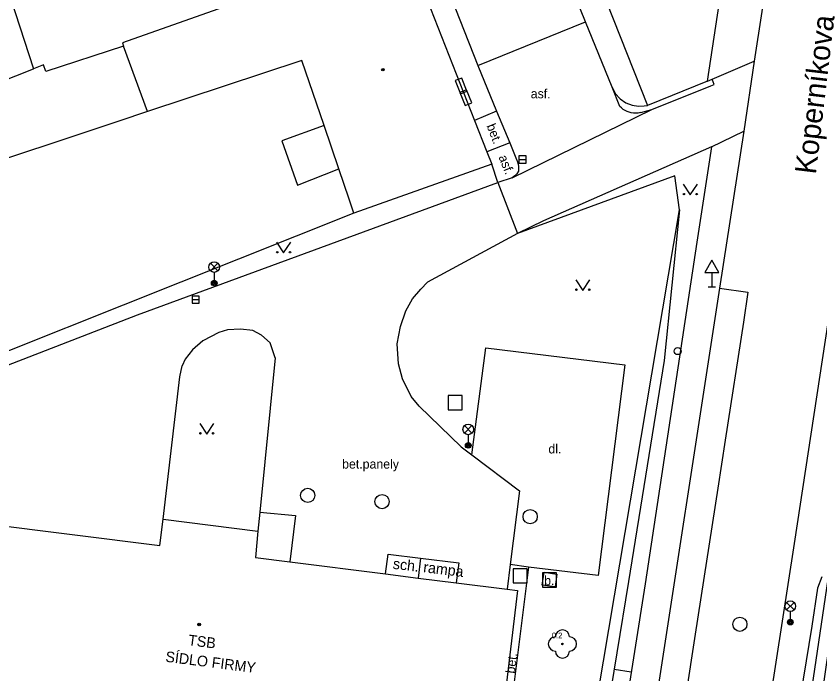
# Model space of a CAD drawing. Extents: x -596229 to -595156, y -1161237 to -1159376.
# Drawn here: x -595901.1 to -595844.4, y -1159967.5 to -1159921.1 of the extents above; entities that cross this region are included whole.
import ezdxf

# ---------------------------------------------------------------- set-up
doc = ezdxf.new("R2010")
doc.units = 0
for name, color, linetype in [('DOP - kresba z DSPS bez souradnic', 7, 'Continuous'), ('Level 22', 7, 'Continuous'), ('Level 24', 7, 'Continuous'), ('Level 26', 7, 'Continuous'), ('Level 27', 7, 'Continuous'), ('Level 28', 7, 'Continuous'), ('Level 33', 7, 'Continuous'), ('Level 34', 7, 'Continuous'), ('Level 36', 7, 'Continuous'), ('Level 39', 7, 'Continuous'), ('Nazvy ulic', 7, 'Continuous'), ('Specificka linie pasportu komunikaci', 7, 'Continuous'), ('TM - budovy zdene_ betonove - VP', 7, 'Continuous'), ('TM - chodniky - VP', 7, 'Continuous'), ('TM - horni hrana svahu', 7, 'Continuous'), ('TM - hranice souvisleho porostu (skupiny stromu_ kere)', 7, 'Continuous'), ('TM - komunikace - VP', 7, 'Continuous'), ('TM - plot drateny_ kovovy - VP', 7, 'Continuous'), ('TM - plot zdeny_ ohradni zed - VP', 7, 'Continuous'), ('TM - popis objektu', 7, 'Continuous'), ('TM - popis povrchu', 7, 'Continuous'), ('TM - popis zelene', 7, 'Continuous'), ('TM - poznamka', 7, 'Continuous'), ('TM - rozhrani mezi zpev. plochami mezi sebou - VP', 7, 'Continuous'), ('TM - rozhrani ploch obecne - VP', 7, 'Continuous'), ('TM - srafovani', 7, 'Continuous'), ('TM - vjezd na pozemek', 7, 'Continuous')]:
    doc.layers.add(name, color=color, linetype=linetype)

msp = doc.modelspace()

# ---------------------------------------------------------------- linework, layer by layer
at = {"layer": 'DOP - kresba z DSPS bez souradnic'}
for points in [[(-595879.36, -1159928.8), (-595882.35, -1159929.88)], [(-595882.35, -1159929.88), (-595881.24, -1159932.99)], [(-595881.24, -1159932.99), (-595878.33, -1159931.85)]]:
    msp.add_lwpolyline(points, dxfattribs=at)
at = {"layer": 'Level 22'}
msp.add_circle((-595862.54, -1159965.36), 0.05, dxfattribs=at)
for centre, start, end in [((-595862.54, -1159964.86), 0, 180), ((-595863.04, -1159965.36), 90, 270), ((-595862.04, -1159965.36), 270, 90), ((-595862.54, -1159965.86), 180, 0)]:
    msp.add_arc(centre, 0.5, start, end, dxfattribs=at)
at = {"layer": 'Level 24'}
for points in [[(-595869.279, -1159926.373), (-595869.646, -1159925.442), (-595870.111, -1159925.626), (-595869.745, -1159926.556)], [(-595868.941, -1159927.202), (-595869.307, -1159926.272), (-595869.772, -1159926.455), (-595869.406, -1159927.385)]]:
    msp.add_lwpolyline(points, close=True, dxfattribs=at)
at = {"layer": 'Level 26'}
for points in [[(-595870.61, -1159948.84), (-595869.61, -1159948.84), (-595869.61, -1159947.84), (-595870.61, -1159947.84)], [(-595866.03, -1159961.05), (-595865.03, -1159961.05), (-595865.03, -1159960.05), (-595866.03, -1159960.05)], [(-595863.95, -1159961.35), (-595862.95, -1159961.35), (-595862.95, -1159960.35), (-595863.95, -1159960.35)]]:
    msp.add_lwpolyline(points, close=True, dxfattribs=at)
at = {"layer": 'Level 27'}
for p, q in [((-595865.61, -1159931.19), (-595865.11, -1159931.19)), ((-595888.68, -1159941.07), (-595888.18, -1159941.07))]:
    msp.add_line(p, q, dxfattribs=at)
for points in [[(-595865.61, -1159931.44), (-595865.11, -1159931.44), (-595865.11, -1159930.94), (-595865.61, -1159930.94)], [(-595888.68, -1159941.32), (-595888.18, -1159941.32), (-595888.18, -1159940.82), (-595888.68, -1159940.82)]]:
    msp.add_lwpolyline(points, close=True, dxfattribs=at)
for centre in [(-595880.52, -1159954.88), (-595875.27, -1159955.32), (-595864.82, -1159956.38), (-595850.02, -1159963.97)]:
    msp.add_circle(centre, 0.5, dxfattribs=at)
at = {"layer": 'Level 28'}
msp.add_circle((-595854.41, -1159944.7), 0.25, dxfattribs=at)
at = {"layer": 'Level 33'}
for p, q in [((-595887.385, -1159939.04), (-595886.855, -1159938.51)), ((-595887.385, -1159938.51), (-595886.855, -1159939.04)), ((-595887.12, -1159939.15), (-595887.12, -1159939.9)), ((-595869.455, -1159950.49), (-595868.925, -1159949.96)), ((-595869.455, -1159949.96), (-595868.925, -1159950.49)), ((-595869.19, -1159950.6), (-595869.19, -1159951.35)), ((-595846.725, -1159962.96), (-595846.195, -1159962.43)), ((-595846.725, -1159962.43), (-595846.195, -1159962.96)), ((-595846.46, -1159963.07), (-595846.46, -1159963.82))]:
    msp.add_line(p, q, dxfattribs=at)
for centre, radius in [((-595887.12, -1159938.775), 0.375), ((-595887.12, -1159939.9), 0.2), ((-595887.12, -1159939.9), 0.145), ((-595887.12, -1159939.9), 0.0876), ((-595869.19, -1159950.225), 0.375), ((-595869.19, -1159951.35), 0.2), ((-595869.19, -1159951.35), 0.145), ((-595869.19, -1159951.35), 0.0876), ((-595846.46, -1159962.695), 0.375), ((-595846.46, -1159963.82), 0.2), ((-595846.46, -1159963.82), 0.145), ((-595846.46, -1159963.82), 0.0876)]:
    msp.add_circle(centre, radius, dxfattribs=at)
at = {"layer": 'Level 34'}
for p, q in [((-595852, -1159939.162), (-595852, -1159940.18)), ((-595852.25, -1159940.18), (-595851.75, -1159940.18))]:
    msp.add_line(p, q, dxfattribs=at)
msp.add_lwpolyline([(-595852.5, -1159939.162), (-595851.5, -1159939.162), (-595852, -1159938.296)], close=True, dxfattribs=at)
at = {"layer": 'Level 36'}
for points in [[(-595854.02, -1159932.93), (-595853.52, -1159933.68), (-595853.02, -1159932.93)], [(-595882.72, -1159937.03), (-595882.22, -1159937.78), (-595881.72, -1159937.03)], [(-595861.6, -1159939.67), (-595861.1, -1159940.42), (-595860.6, -1159939.67)], [(-595888.14, -1159949.8), (-595887.64, -1159950.55), (-595887.14, -1159949.8)]]:
    msp.add_lwpolyline(points, dxfattribs=at)
for centre in [(-595853.97, -1159933.63), (-595853.071, -1159933.63), (-595882.67, -1159937.73), (-595881.771, -1159937.73), (-595861.55, -1159940.37), (-595860.651, -1159940.37), (-595888.09, -1159950.5), (-595887.191, -1159950.5)]:
    msp.add_circle(centre, 0.05, dxfattribs=at)
at = {"layer": 'Level 39'}
for centre, radius in [((-595875.21, -1159924.85), 0.09), ((-595875.21, -1159924.85), 0.0398), ((-595888.18, -1159963.99), 0.09), ((-595888.18, -1159963.99), 0.0398)]:
    msp.add_circle(centre, radius, dxfattribs=at)
at = {"layer": 'Specificka linie pasportu komunikaci'}
for points in [[(-595856.23, -1159927.67), (-595852.07, -1159925.99), (-595851.83, -1159925.89), (-595851.97, -1159925.53)], [(-595857, -1159927.88), (-595857.2, -1159927.91), (-595857.36, -1159927.92), (-595857.52, -1159927.92), (-595857.68, -1159927.9), (-595857.83, -1159927.86), (-595857.98, -1159927.8), (-595858.12, -1159927.73), (-595858.25, -1159927.65), (-595858.38, -1159927.55), (-595858.49, -1159927.44), (-595859.04, -1159926.09)], [(-595866.1, -1159932.48), (-595856.23, -1159927.67)], [(-595857, -1159927.88), (-595856.23, -1159927.67)], [(-595851.46, -1159940.26), (-595849.45, -1159940.55), (-595849.77, -1159942.67), (-595851.06, -1159950.98), (-595851.58, -1159954.38), (-595853.17, -1159964.66), (-595855.23, -1159977.99), (-595857.24, -1159977.76)]]:
    msp.add_lwpolyline(points, dxfattribs=at)
at = {"layer": 'TM - budovy zdene_ betonove - VP'}
for points in [[(-595852.31, -1159925.67), (-595849.31, -1159905.94)], [(-595862.87, -1159911.39), (-595856.53, -1159927.37)], [(-595903.77, -1159912.84), (-595899.88, -1159924.8)], [(-595873.67, -1159915.91), (-595893.6, -1159922.95)], [(-595873.67, -1159915.91), (-595868.74, -1159928.44)], [(-595893.6, -1159922.95), (-595893.51, -1159923.19)], [(-595893.51, -1159923.19), (-595898.99, -1159924.98)], [(-595891.83, -1159927.81), (-595893.51, -1159923.19)], [(-595880.93, -1159924.2), (-595891.83, -1159927.81)], [(-595879.36, -1159928.8), (-595880.93, -1159924.2)], [(-595904.88, -1159926.76), (-595899.88, -1159924.8)], [(-595899.16, -1159924.52), (-595899.88, -1159924.8)], [(-595898.99, -1159924.98), (-595899.16, -1159924.52)], [(-595852.31, -1159925.67), (-595856.53, -1159927.37)], [(-595891.83, -1159927.81), (-595893.85, -1159928.48)], [(-595893.85, -1159928.48), (-595898.09, -1159929.89)], [(-595878.33, -1159931.85), (-595879.36, -1159928.8)], [(-595868.74, -1159928.44), (-595867.87, -1159930.65)], [(-595898.09, -1159929.89), (-595907.22, -1159932.91)], [(-595867.87, -1159930.65), (-595867.53, -1159931.51)], [(-595867.53, -1159931.51), (-595877.27, -1159934.97)], [(-595877.6, -1159933.99), (-595878.33, -1159931.85)], [(-595877.27, -1159934.97), (-595877.6, -1159933.99)], [(-595909.54, -1159956.08), (-595890.95, -1159958.42)], [(-595890.95, -1159958.42), (-595890.72, -1159956.56)], [(-595890.72, -1159956.56), (-595884.03, -1159957.4)], [(-595884.03, -1159957.4), (-595884.21, -1159959.27)], [(-595884.21, -1159959.27), (-595881.78, -1159959.57)], [(-595881.78, -1159959.57), (-595875.02, -1159960.42)], [(-595875.02, -1159960.42), (-595872.72, -1159960.71)], [(-595872.72, -1159960.71), (-595870.03, -1159961.05)], [(-595870.03, -1159961.05), (-595866.45, -1159961.5)], [(-595865.71, -1159961.59), (-595867.1, -1159973.22)], [(-595866.45, -1159961.5), (-595865.71, -1159961.59)]]:
    msp.add_lwpolyline(points, dxfattribs=at)
at = {"layer": 'TM - chodniky - VP'}
for points in [[(-595852.03, -1159930.29), (-595853.06, -1159937.03)], [(-595853.06, -1159937.03), (-595856.7, -1159961.12), (-595858.28, -1159971.12)], [(-595844.24, -1159960.63), (-595844.53, -1159961.43)], [(-595844.53, -1159961.43), (-595844.94, -1159964.11)], [(-595844.94, -1159964.11), (-595848.83, -1159987.83)]]:
    msp.add_lwpolyline(points, dxfattribs=at)
at = {"layer": 'TM - horni hrana svahu'}
for points in [[(-595854.29, -1159934.73), (-595855.37, -1159945.37), (-595857.89, -1159960.95)], [(-595857.89, -1159960.95), (-595860.36, -1159976.05)]]:
    msp.add_lwpolyline(points, dxfattribs=at)
at = {"layer": 'TM - hranice souvisleho porostu (skupiny stromu_ kere)'}
msp.add_lwpolyline([(-595846.66, -1159985.74), (-595847.46, -1159985.54), (-595843.79, -1159960.8), (-595843.07, -1159960.82), (-595846.66, -1159985.74)], dxfattribs=at)
at = {"layer": 'TM - komunikace - VP'}
for points in [[(-595883.5, -1159886.67), (-595875.53, -1159906.75), (-595868.52, -1159924.55)], [(-595860.91, -1159921.47), (-595868.05, -1159903.88)], [(-595846.25, -1159906.41), (-595849, -1159924.26)], [(-595859.04, -1159926.09), (-595860.91, -1159921.47)], [(-595840.64, -1159921.88), (-595846.19, -1159958.27), (-595849.98, -1159982.77), (-595850.76, -1159987.43)], [(-595851.97, -1159925.53), (-595849, -1159924.26)], [(-595868.52, -1159924.55), (-595867.19, -1159927.77)], [(-595852.31, -1159925.67), (-595851.97, -1159925.53)], [(-595859.04, -1159926.09), (-595858.81, -1159926.54), (-595858.47, -1159926.91), (-595858.07, -1159927.19), (-595857.61, -1159927.35), (-595857.17, -1159927.42), (-595856.78, -1159927.41), (-595856.53, -1159927.37)], [(-595867.19, -1159927.77), (-595866.26, -1159930.02)], [(-595852.03, -1159930.29), (-595849.75, -1159929.18)], [(-595849.75, -1159929.18), (-595851.46, -1159940.26)], [(-595866.26, -1159930.02), (-595865.82, -1159931.07)], [(-595852.03, -1159930.29), (-595863.88, -1159935.52), (-595865.71, -1159936.4)], [(-595865.82, -1159931.07), (-595865.71, -1159931.36), (-595865.65, -1159931.66), (-595865.65, -1159932)], [(-595865.65, -1159932), (-595865.76, -1159932.19), (-595865.91, -1159932.35), (-595866.1, -1159932.48)], [(-595866.1, -1159932.48), (-595867.11, -1159932.82)], [(-595917.8, -1159951.93), (-595892.53, -1159942.15), (-595867.11, -1159932.82)], [(-595865.71, -1159936.4), (-595872.06, -1159939.85)], [(-595872.65, -1159948.58), (-595873.22, -1159947.9), (-595873.83, -1159946.65), (-595874.12, -1159945.6), (-595874.21, -1159944.19), (-595873.96, -1159942.96), (-595873.6, -1159941.87), (-595873.12, -1159941.01), (-595872.53, -1159940.34), (-595872.06, -1159939.85)], [(-595851.46, -1159940.26), (-595856.28, -1159971.58)], [(-595882.82, -1159945.17), (-595883.16, -1159944.13), (-595883.78, -1159943.57), (-595884.39, -1159943.26), (-595885.25, -1159943.15), (-595886.19, -1159943.21), (-595886.8, -1159943.4), (-595887.91, -1159943.97), (-595888.64, -1159944.61), (-595889.17, -1159945.27), (-595889.38, -1159945.74)], [(-595868.94, -1159952.02), (-595867.95, -1159944.47), (-595858.14, -1159945.67), (-595860.01, -1159960.54), (-595864.93, -1159959.94)], [(-595882.82, -1159945.17), (-595883.9, -1159956.06)], [(-595890.72, -1159956.56), (-595889.54, -1159946.52), (-595889.38, -1159945.74)], [(-595872.65, -1159948.58), (-595869.7, -1159951.45), (-595868.94, -1159952.02)], [(-595883.9, -1159956.06), (-595884.03, -1159957.4)], [(-595866.23, -1159959.76), (-595866.45, -1159961.5)], [(-595864.93, -1159959.94), (-595866.23, -1159959.76)]]:
    msp.add_lwpolyline(points, dxfattribs=at)
at = {"layer": 'TM - plot drateny_ kovovy - VP'}
for points in [[(-595867.11, -1159932.82), (-595867.53, -1159931.51)], [(-595854.29, -1159934.73), (-595854.62, -1159932.33), (-595865.71, -1159936.4)], [(-595869.3, -1160010.63), (-595866.43, -1160006.87), (-595861.91, -1159979.98), (-595856.24, -1159946.34), (-595854.29, -1159934.73)]]:
    msp.add_lwpolyline(points, dxfattribs=at)
at = {"layer": 'TM - plot zdeny_ ohradni zed - VP'}
msp.add_lwpolyline([(-595877.27, -1159934.97), (-595917.87, -1159951.14)], dxfattribs=at)
at = {"layer": 'TM - rozhrani mezi zpev. plochami mezi sebou - VP'}
for points in [[(-595867.19, -1159927.77), (-595868.74, -1159928.44)], [(-595866.26, -1159930.02), (-595867.87, -1159930.65)], [(-595868.94, -1159952.02), (-595865.58, -1159954.55), (-595866.23, -1159959.76)]]:
    msp.add_lwpolyline(points, dxfattribs=at)
at = {"layer": 'TM - rozhrani ploch obecne - VP'}
for points in [[(-595868.52, -1159924.55), (-595860.91, -1159921.47)], [(-595849, -1159924.26), (-595849.75, -1159929.18)], [(-595883.9, -1159956.06), (-595881.37, -1159956.31), (-595881.78, -1159959.57)], [(-595875.02, -1159960.42), (-595874.84, -1159959.03)], [(-595874.84, -1159959.03), (-595872.55, -1159959.31)], [(-595872.55, -1159959.31), (-595872.72, -1159960.71)], [(-595872.55, -1159959.31), (-595869.85, -1159959.63)], [(-595869.85, -1159959.63), (-595870.03, -1159961.05)], [(-595864.93, -1159959.94), (-595866.66, -1159973.68), (-595867.72, -1159973.56)], [(-595862.93, -1159960.44), (-595863.05, -1159961.33), (-595863.98, -1159961.22), (-595863.83, -1159960.3), (-595862.93, -1159960.44)]]:
    msp.add_lwpolyline(points, dxfattribs=at)
at = {"layer": 'TM - srafovani'}
msp.add_lwpolyline([(-595858.9, -1159967.13), (-595857.68, -1159967.33)], dxfattribs=at)
at = {"layer": 'TM - vjezd na pozemek'}
msp.add_lwpolyline([(-595867.11, -1159932.82), (-595865.71, -1159936.4)], dxfattribs=at)

# ---------------------------------------------------------------- texts
at = {"layer": 'Nazvy ulic'}
msp.add_text('Koperníkova', height=1.5, rotation=83.2539, dxfattribs=at).set_placement((-595844.658, -1159932.272))
at = {"layer": 'TM - popis objektu'}
for s, p in [('TSB', (-595888.99, -1159965.44)), ('SÍDLO FIRMY', (-595890.59, -1159966.61))]:
    msp.add_text(s, height=0.75, rotation=352.83, dxfattribs=at).set_placement(p)
at = {"layer": 'TM - popis povrchu'}
for s, p in [('asf.', (-595864.78, -1159926.87)), ('dl.', (-595863.53, -1159951.92)), ('bet.panely', (-595878.09, -1159952.99)), ('b.', (-595863.83, -1159961.21))]:
    msp.add_text(s, height=0.65, dxfattribs=at).set_placement(p)
for s, rotation, p in [('bet.', 291.4878, (-595867.91, -1159928.81)), ('asf.', 291.4878, (-595867.06, -1159931.01)), ('bet.', 82.8237, (-595865.91, -1159967.47))]:
    msp.add_text(s, height=0.65, rotation=rotation, dxfattribs=at).set_placement(p)
at = {"layer": 'TM - popis zelene'}
msp.add_text('0.2', height=0.4, dxfattribs=at).set_placement((-595863.29, -1159964.96))
at = {"layer": 'TM - poznamka'}
for s, p in [('sch.', (-595874.54, -1159960.05)), ('rampa', (-595872.39, -1159960.29))]:
    msp.add_text(s, height=0.75, rotation=353, dxfattribs=at).set_placement(p)

doc.saveas('drawing.dxf')
